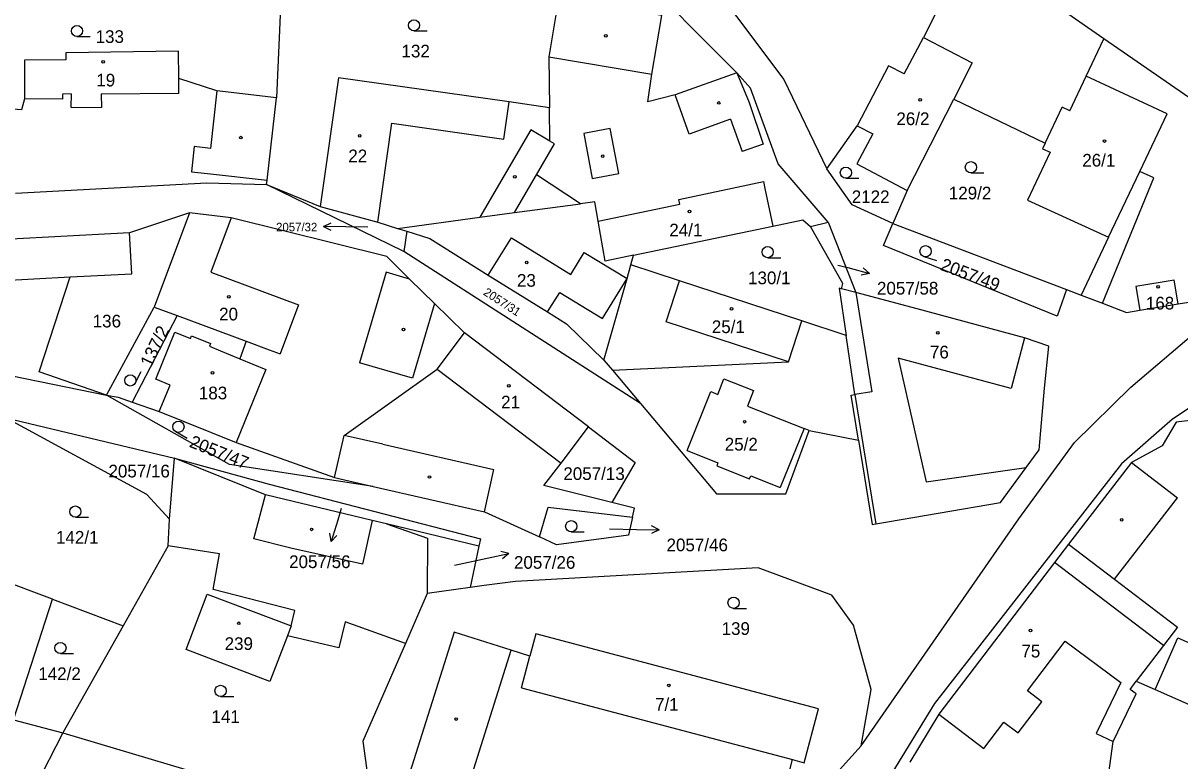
# Model space of a CAD drawing. Extents: x -755528 to -748832, y -1118122 to -1111095.
# Drawn here: x -750990 to -750835.2, y -1113441.7 to -1113342.9 of the extents above; entities that cross this region are included whole.
import ezdxf

# ---------------------------------------------------------------- set-up
doc = ezdxf.new("R2010")
doc.units = 0
for name, color, linetype in [('DZ_DO_ostatní', 7, 'Continuous'), ('DZ_DO_PUPFL', 7, 'Continuous'), ('DZ_NAD_ZPF', 7, 'Continuous'), ('legenda barvy', 7, 'Continuous'), ('legenda_text', 7, 'Continuous'), ('TZ_UMVŽST', 7, 'Continuous')]:
    doc.layers.add(name, color=color, linetype=linetype)

msp = doc.modelspace()

# ---------------------------------------------------------------- linework, layer by layer
at = {"layer": 'DZ_DO_ostatní'}
for p, q in [((-750872.09, -1113349.71), (-750869.52, -1113344.83)), ((-750919.65, -1113347.43), (-750905.86, -1113349.77)), ((-750874.2, -1113348.63), (-750878.37, -1113356.67)), ((-750872.09, -1113349.71), (-750874.2, -1113348.63)), ((-750969.15, -1113352.36), (-750969.18, -1113350.35)), ((-750894.47, -1113349.59), (-750892.82, -1113353.54)), ((-750849.93, -1113354.68), (-750847.73, -1113350.02)), ((-750964.07, -1113352.01), (-750964.94, -1113359.71)), ((-750984.74, -1113353.09), (-750989.81, -1113353.08)), ((-750983.57, -1113352.41), (-750984.75, -1113352.45)), ((-750984.75, -1113352.45), (-750984.74, -1113353.09)), ((-750983.57, -1113352.41), (-750983.64, -1113354.19)), ((-750969.15, -1113352.36), (-750979.55, -1113352.42)), ((-750979.55, -1113352.42), (-750979.54, -1113354.21)), ((-750925.68, -1113358.45), (-750924.98, -1113353.48)), ((-750900.89, -1113357.8), (-750902.76, -1113352.54)), ((-750892.82, -1113353.54), (-750890.97, -1113359.14)), ((-750983.64, -1113354.19), (-750979.54, -1113354.21)), ((-750853.22, -1113359.02), (-750850.94, -1113354.2)), ((-750849.93, -1113354.68), (-750850.94, -1113354.2)), ((-750942.53, -1113369.59), (-750940.66, -1113356.34)), ((-750940.66, -1113356.34), (-750925.68, -1113358.45)), ((-750895.32, -1113355.81), (-750900.89, -1113357.8)), ((-750895.32, -1113355.81), (-750893.78, -1113360.14)), ((-750922.07, -1113357.23), (-750928.89, -1113368.93)), ((-750919.5, -1113358.73), (-750922.07, -1113357.23)), ((-750911.44, -1113357.03), (-750914.99, -1113357.71)), ((-750914.99, -1113357.71), (-750913.84, -1113363.74)), ((-750910.29, -1113363.06), (-750911.44, -1113357.03)), ((-750967.1, -1113359.47), (-750967.48, -1113362.82)), ((-750964.94, -1113359.71), (-750967.1, -1113359.47)), ((-750890.97, -1113359.14), (-750893.78, -1113360.14)), ((-750967.48, -1113362.82), (-750965.32, -1113363.06)), ((-750965.32, -1113363.06), (-750957.37, -1113363.96)), ((-750913.84, -1113363.74), (-750910.29, -1113363.06)), ((-750844.73, -1113371.58), (-750840.57, -1113362.8)), ((-750924.25, -1113368.3), (-750921.31, -1113363.25)), ((-750902.27, -1113366.53), (-750890.92, -1113364.15)), ((-750890.92, -1113364.15), (-750890.73, -1113365.06)), ((-750890.73, -1113365.06), (-750889.67, -1113370.12)), ((-750913.05, -1113369.44), (-750902.14, -1113367.16)), ((-750902.14, -1113367.16), (-750902.27, -1113366.53)), ((-750962.19, -1113369.01), (-750964.89, -1113376.27)), ((-750927.76, -1113376.66), (-750924.65, -1113371.67)), ((-750924.65, -1113371.67), (-750916.71, -1113376.61)), ((-750916.71, -1113376.61), (-750914.91, -1113373.64)), ((-750914.91, -1113373.64), (-750909.18, -1113377.12)), ((-750999.18, -1113377.73), (-750983.72, -1113376.92)), ((-750964.89, -1113376.27), (-750953.14, -1113380.64)), ((-750941.43, -1113376.27), (-750945, -1113388.4)), ((-750938.28, -1113377.2), (-750941.43, -1113376.27)), ((-750912.45, -1113382.5), (-750909.18, -1113377.12)), ((-750903.95, -1113382.93), (-750902.15, -1113377.44)), ((-750919.82, -1113381.6), (-750918.2, -1113379)), ((-750918.2, -1113379), (-750912.45, -1113382.5)), ((-750878.57, -1113379.01), (-750876.41, -1113392.31)), ((-750953.14, -1113380.64), (-750955.59, -1113387.23)), ((-750934.94, -1113380.47), (-750937.89, -1113390.49)), ((-750887.58, -1113388.29), (-750903.95, -1113382.93)), ((-750972.26, -1113390.6), (-750969.71, -1113384.31)), ((-750969.71, -1113384.31), (-750967.61, -1113385.17)), ((-750967.61, -1113385.17), (-750967.46, -1113384.79)), ((-750967.46, -1113384.79), (-750964.94, -1113385.83)), ((-750964.94, -1113385.83), (-750965.09, -1113386.2)), ((-750965.09, -1113386.2), (-750963.61, -1113386.81)), ((-750960.14, -1113385.54), (-750957.07, -1113386.68)), ((-750855.97, -1113385.08), (-750857.79, -1113391.84)), ((-750963.61, -1113386.81), (-750961.01, -1113387.88)), ((-750957.07, -1113386.68), (-750955.59, -1113387.23)), ((-750857.79, -1113391.84), (-750872.9, -1113387.78)), ((-750872.9, -1113387.78), (-750869.13, -1113404.36)), ((-750937.89, -1113390.49), (-750945, -1113388.4)), ((-750934.61, -1113389.28), (-750918.02, -1113401.84)), ((-750970.34, -1113391.42), (-750972.26, -1113390.6)), ((-750897.05, -1113392.65), (-750896.22, -1113390.55)), ((-750896.22, -1113390.55), (-750892.24, -1113392.12)), ((-750971.8, -1113394.92), (-750970.34, -1113391.42)), ((-750901.12, -1113400.18), (-750897.98, -1113392.28)), ((-750897.98, -1113392.28), (-750897.05, -1113392.65)), ((-750892.24, -1113392.12), (-750893.07, -1113394.23)), ((-750876.41, -1113392.31), (-750878.68, -1113392.68)), ((-750878.68, -1113392.68), (-750875.87, -1113409.98)), ((-750893.07, -1113394.23), (-750885.49, -1113397.23)), ((-750941.88, -1113399.32), (-750947.04, -1113398.14)), ((-750885.49, -1113397.23), (-750888.71, -1113405.11)), ((-750884.81, -1113397.5), (-750885.49, -1113397.23)), ((-750941.88, -1113399.32), (-750927, -1113402.71)), ((-750901.12, -1113400.18), (-750897.03, -1113401.8)), ((-750841.67, -1113401.76), (-750835.5, -1113406.48)), ((-750928.26, -1113408.39), (-750927, -1113402.71)), ((-750897.03, -1113401.8), (-750897.19, -1113402.2)), ((-750897.19, -1113402.2), (-750892.79, -1113403.95)), ((-750869.13, -1113404.36), (-750855.77, -1113402.45)), ((-750892.79, -1113403.95), (-750892.63, -1113403.55)), ((-750892.63, -1113403.55), (-750888.71, -1113405.11)), ((-750959.13, -1113411.99), (-750957.58, -1113406.11)), ((-750843.95, -1113417.41), (-750835.5, -1113406.48)), ((-750943.29, -1113409.53), (-750944.57, -1113415.38)), ((-750954.17, -1113413.26), (-750959.13, -1113411.99)), ((-750944.57, -1113415.38), (-750954.17, -1113413.26)), ((-750837.39, -1113426.27), (-750851.98, -1113415.16)), ((-750954.15, -1113423.66), (-750954.65, -1113424.97)), ((-750855.58, -1113432.35), (-750850.53, -1113425.71)), ((-750850.53, -1113425.71), (-750843.12, -1113431.22)), ((-750838.52, -1113432.16), (-750835.46, -1113425.26)), ((-750835.46, -1113425.26), (-750820.1, -1113432.06)), ((-750931.17, -1113447.42), (-750924.68, -1113426.9)), ((-750923.31, -1113431.94), (-750922.18, -1113427.69)), ((-750923.31, -1113431.94), (-750887.04, -1113441.56)), ((-750853.67, -1113433.81), (-750855.58, -1113432.35)), ((-750843.12, -1113431.22), (-750846.39, -1113438.06)), ((-750856.85, -1113437.99), (-750853.67, -1113433.81)), ((-750867.46, -1113435.49), (-750861.45, -1113440.06)), ((-750861.45, -1113440.06), (-750858.76, -1113436.53)), ((-750858.76, -1113436.53), (-750856.85, -1113437.99)), ((-750846.39, -1113438.06), (-750844.12, -1113439.14))]:
    msp.add_line(p, q, dxfattribs=at)
at = {"layer": 'DZ_NAD_ZPF'}
for p, q in [((-750955.57, -1113340.82), (-750956.12, -1113352.91)), ((-750957.37, -1113363.96), (-750956.12, -1113352.91)), ((-750871.69, -1113365.32), (-750865.46, -1113353.09)), ((-750882.43, -1113362.46), (-750878.37, -1113356.67)), ((-750957.43, -1113364.52), (-750957.37, -1113363.96)), ((-750939.07, -1113373.51), (-750957.43, -1113364.52)), ((-750957.43, -1113364.52), (-750950.24, -1113367.47)), ((-750871.69, -1113365.32), (-750873.6, -1113369.78)), ((-750950.24, -1113367.47), (-750942.53, -1113369.59)), ((-750967.76, -1113368.33), (-750975.76, -1113371.02)), ((-750967.76, -1113368.33), (-750972.46, -1113380.95)), ((-750942.53, -1113369.59), (-750939.9, -1113370.42)), ((-750939.9, -1113370.42), (-750938.66, -1113370.81)), ((-750938.66, -1113370.81), (-750939.07, -1113373.51)), ((-750884.62, -1113370.17), (-750882.29, -1113369.6)), ((-750882.29, -1113369.6), (-750878.57, -1113379.01)), ((-750873.6, -1113369.78), (-750850.38, -1113378.61)), ((-750907.4, -1113393.86), (-750939.07, -1113373.51)), ((-750908.66, -1113375.3), (-750908.3, -1113374.02)), ((-750878.57, -1113379.01), (-750880.48, -1113378.49)), ((-750835.96, -1113377.36), (-750841.09, -1113378.21)), ((-750841.09, -1113378.21), (-750840.57, -1113381.37)), ((-750835.44, -1113380.52), (-750835.96, -1113377.36)), ((-750835.44, -1113380.52), (-750817.61, -1113377.67)), ((-750870.37, -1113381.21), (-750878.57, -1113379.01)), ((-750850.38, -1113378.61), (-750848.42, -1113379.35)), ((-750848.42, -1113379.35), (-750845.56, -1113380.44)), ((-750978.85, -1113392.76), (-750972.46, -1113380.95)), ((-750972.46, -1113380.95), (-750969.38, -1113382.1)), ((-750855.97, -1113385.08), (-750870.37, -1113381.21)), ((-750840.57, -1113381.37), (-750835.44, -1113380.52)), ((-750969.38, -1113382.1), (-750975.41, -1113393.68)), ((-750879.85, -1113384.74), (-750885.78, -1113382.8)), ((-750914.35, -1113397.01), (-750930.92, -1113384.4)), ((-750912.29, -1113388.06), (-750911.14, -1113389.42)), ((-750911.14, -1113389.42), (-750907.4, -1113393.86)), ((-750992.32, -1113395.8), (-750969.75, -1113401.19)), ((-750918.02, -1113401.84), (-750914.35, -1113397.01)), ((-750961.52, -1113399.07), (-750948.35, -1113403.79)), ((-750970.41, -1113409.34), (-750969.75, -1113401.19)), ((-750841.67, -1113401.76), (-750850.1, -1113412.72)), ((-750948.35, -1113403.79), (-750943.17, -1113404.98)), ((-750943.17, -1113404.98), (-750928.26, -1113408.39)), ((-750970.58, -1113412.93), (-750970.41, -1113409.34)), ((-750928.26, -1113408.39), (-750920.91, -1113411.74)), ((-750929.01, -1113412.96), (-750941.37, -1113409.99)), ((-750970.58, -1113412.93), (-750976.63, -1113423.65)), ((-750929.01, -1113412.96), (-750930.18, -1113418.5)), ((-750986.08, -1113420.08), (-750996.21, -1113416.26)), ((-750930.18, -1113418.5), (-750935.95, -1113419.31)), ((-750991.28, -1113436.22), (-750986.08, -1113420.08)), ((-750986.08, -1113420.08), (-750976.63, -1113423.65)), ((-750935.95, -1113419.31), (-750938.85, -1113425.99)), ((-750976.63, -1113423.65), (-750984.71, -1113437.96)), ((-750876.5, -1113432.15), (-750878.89, -1113423.54)), ((-750877.87, -1113439.71), (-750876.5, -1113432.15)), ((-750867.46, -1113435.49), (-750871.34, -1113441.9)), ((-750991.28, -1113436.22), (-750984.71, -1113437.96)), ((-750984.71, -1113437.96), (-750992.82, -1113453.82)), ((-750984.71, -1113437.96), (-750963.61, -1113444.26)), ((-750882.01, -1113444.33), (-750877.87, -1113439.71))]:
    msp.add_line(p, q, dxfattribs=at)
for points in [[(-750922.62, -1113326.43), (-750908.8, -1113335.16), (-750894.47, -1113349.59)], [(-750898.1, -1113335.16), (-750898.52, -1113337.1), (-750894.54, -1113342.02), (-750888.18, -1113350.49), (-750882.43, -1113362.46)], [(-750865.6, -1113336.99), (-750869.52, -1113344.83), (-750863, -1113348.26), (-750865.46, -1113353.09)], [(-750894.47, -1113349.59), (-750902.76, -1113352.54), (-750906.39, -1113353.45), (-750905.86, -1113349.77), (-750904.52, -1113341.89), (-750918.32, -1113339.55)], [(-750845.37, -1113345.02), (-750851.81, -1113340.57), (-750858.55, -1113339.51)], [(-750918.61, -1113341.29), (-750919.65, -1113347.43), (-750919.56, -1113354.25)], [(-750845.56, -1113380.44), (-750838.67, -1113363.65), (-750840.57, -1113362.8), (-750836.9, -1113355.06), (-750847.73, -1113350.02), (-750845.37, -1113345.02)], [(-750815.69, -1113372.51), (-750831.98, -1113354.28), (-750845.37, -1113345.02)], [(-750956.12, -1113352.91), (-750964.07, -1113352.01), (-750969.18, -1113350.35), (-750969.23, -1113346.7), (-750984.28, -1113346.9), (-750984.28, -1113347.86), (-750989.83, -1113347.89), (-750989.81, -1113353.08), (-750990.21, -1113354.52), (-750996.46, -1113354.06), (-750997.26, -1113365.23), (-750997.23, -1113366.1)], [(-750919.56, -1113354.25), (-750924.98, -1113353.48), (-750947.81, -1113350.26), (-750950.24, -1113367.47)], [(-750882.29, -1113369.6), (-750888.96, -1113361.77), (-750892.68, -1113351.62), (-750894.47, -1113349.59)], [(-750865.46, -1113353.09), (-750853.22, -1113359.02), (-750853.57, -1113359.75), (-750852.56, -1113360.23), (-750855.59, -1113366.64), (-750844.73, -1113371.58), (-750848.42, -1113379.35)], [(-750915.43, -1113367.11), (-750921.31, -1113363.25), (-750918.88, -1113359.09), (-750919.5, -1113358.73), (-750919.56, -1113354.25)], [(-750878.37, -1113356.67), (-750876.31, -1113357.75), (-750878.42, -1113361.76), (-750871.69, -1113365.32)], [(-750873.6, -1113369.78), (-750879.07, -1113367.24), (-750882.43, -1113362.46)], [(-750991.03, -1113365.69), (-750965.43, -1113364.3), (-750957.43, -1113364.52)], [(-750939.9, -1113370.42), (-750928.89, -1113368.93), (-750924.25, -1113368.3), (-750915.43, -1113367.11)], [(-750908.3, -1113374.02), (-750912.13, -1113374.82), (-750913.05, -1113369.44), (-750913.49, -1113366.85), (-750915.43, -1113367.11)], [(-750930.92, -1113384.4), (-750934.94, -1113380.47), (-750938.28, -1113377.2), (-750941.34, -1113374.2), (-750962.19, -1113369.01), (-750967.76, -1113368.33)], [(-750938.66, -1113370.81), (-750935.59, -1113371.79), (-750927.76, -1113376.66), (-750919.82, -1113381.6), (-750917.27, -1113383.19), (-750912.29, -1113388.06)], [(-750908.3, -1113374.02), (-750889.67, -1113370.12), (-750885.68, -1113369.28), (-750884.62, -1113370.17)], [(-750880.48, -1113378.49), (-750880.32, -1113377.81), (-750884.62, -1113370.17)], [(-750850.38, -1113378.61), (-750851.63, -1113382.19), (-750874.85, -1113372.71), (-750873.6, -1113369.78)], [(-750975.76, -1113371.02), (-751000.86, -1113372.33), (-751006.37, -1113372.65), (-751011.9, -1113372.84)], [(-750978.85, -1113392.76), (-750987.86, -1113389.62), (-750983.72, -1113376.92), (-750975.47, -1113376.49), (-750975.76, -1113371.02)], [(-750912.29, -1113388.06), (-750909.18, -1113377.12), (-750908.66, -1113375.3)], [(-750885.78, -1113382.8), (-750902.15, -1113377.44), (-750908.66, -1113375.3)], [(-750880.48, -1113378.49), (-750880.79, -1113378.41), (-750879.85, -1113384.74)], [(-750845.56, -1113380.44), (-750842.35, -1113381.66), (-750840.57, -1113381.37)], [(-750969.38, -1113382.1), (-750960.14, -1113385.54), (-750961.01, -1113387.88), (-750957.51, -1113389.31), (-750961.52, -1113399.07)], [(-750911.14, -1113389.42), (-750887.58, -1113388.29), (-750885.78, -1113382.8)], [(-750877.87, -1113439.71), (-750856.73, -1113409.33), (-750849.32, -1113399.07), (-750841.74, -1113391.67), (-750833.06, -1113384.28), (-750826.93, -1113383.05), (-750821.51, -1113382.49), (-750803.37, -1113381.96), (-750759.05, -1113393.13), (-750740.85, -1113402.36), (-750722.82, -1113415.84)], [(-750948.35, -1113403.79), (-750947.04, -1113398.14), (-750934.61, -1113389.28), (-750930.92, -1113384.4)], [(-750878.2, -1113398.77), (-750879.18, -1113392.76), (-750878.68, -1113392.68), (-750879.85, -1113384.74)], [(-750853.33, -1113391.8), (-750852.74, -1113386.19), (-750855.97, -1113385.08)], [(-751003.61, -1113387.39), (-750993.47, -1113389.78), (-750978.85, -1113392.76)], [(-750726.95, -1113422.28), (-750745.08, -1113408.72), (-750759.22, -1113402.15), (-750793.41, -1113392.98), (-750811.28, -1113389.88), (-750826.08, -1113389.16), (-750829.76, -1113391.74), (-750836.18, -1113395.95), (-750843, -1113401.93), (-750868.03, -1113434.06), (-750883.68, -1113459.61), (-750897.76, -1113469.78), (-750940.93, -1113491.33), (-750982.37, -1113514.75), (-751002.14, -1113523.25)], [(-750875.87, -1113409.98), (-750859.2, -1113407.13), (-750855.77, -1113402.45), (-750854.03, -1113400.07), (-750853.33, -1113391.8)], [(-750978.85, -1113392.76), (-750977.3, -1113393.04), (-750975.41, -1113393.68)], [(-750943.17, -1113404.98), (-750962.41, -1113402.03), (-750978.85, -1113392.76)], [(-750975.41, -1113393.68), (-750971.8, -1113394.92), (-750961.52, -1113399.07)], [(-750907.4, -1113393.86), (-750897.21, -1113405.95), (-750887.95, -1113405.95), (-750884.81, -1113397.5), (-750878.2, -1113398.77)], [(-750970.41, -1113409.34), (-750973.46, -1113406.06), (-750992.32, -1113395.8)], [(-750914.35, -1113397.01), (-750908.08, -1113401.78), (-750911.21, -1113407.12)], [(-750830.42, -1113395.73), (-750835.69, -1113396.36), (-750837.57, -1113399.52), (-750841.67, -1113401.76)], [(-750878.2, -1113398.77), (-750876.36, -1113410.06), (-750875.87, -1113409.98)], [(-750969.75, -1113401.19), (-750957.1, -1113404.69), (-750928.8, -1113411.99), (-750929.01, -1113412.96)], [(-750941.37, -1113409.99), (-750943.29, -1113409.53), (-750957.58, -1113406.11), (-750969.75, -1113401.19)], [(-750911.21, -1113407.12), (-750920.31, -1113404.85), (-750918.02, -1113401.84)], [(-750920.91, -1113411.74), (-750919.74, -1113407.75), (-750908.45, -1113409.11)], [(-750908.45, -1113409.11), (-750908.18, -1113407.88), (-750911.21, -1113407.12)], [(-750908.45, -1113409.11), (-750908.98, -1113411.5), (-750918.62, -1113412.78), (-750920.91, -1113411.74)], [(-750941.37, -1113409.99), (-750935.91, -1113411.92), (-750935.95, -1113419.31)], [(-750954.15, -1113423.66), (-750953.66, -1113421.58), (-750964.58, -1113418.8), (-750963.71, -1113414.02), (-750970.58, -1113412.93)], [(-750850.1, -1113412.72), (-750851.98, -1113415.16), (-750867.46, -1113435.49)], [(-750850.1, -1113412.72), (-750843.95, -1113417.41), (-750835.53, -1113423.82), (-750837.39, -1113426.27), (-750841.03, -1113431.05)], [(-750878.89, -1113423.54), (-750881.77, -1113419.53), (-750891.65, -1113415.89), (-750924.11, -1113417.69)], [(-750924.11, -1113417.69), (-750928.3, -1113418.23), (-750930.18, -1113418.5)], [(-750956.98, -1113431.12), (-750968.21, -1113426.83), (-750965.37, -1113419.39), (-750954.15, -1113423.66)], [(-750938.85, -1113425.99), (-750946.92, -1113423.11), (-750947.74, -1113426.6), (-750954.65, -1113424.97), (-750956.98, -1113431.12)], [(-750882.01, -1113444.33), (-750887.39, -1113442.92), (-750887.04, -1113441.56), (-750885.46, -1113441.98), (-750883.54, -1113434.74), (-750921.39, -1113424.7), (-750922.18, -1113427.69), (-750924.68, -1113426.9), (-750932.32, -1113424.48), (-750938.81, -1113445), (-750931.17, -1113447.42), (-750932.59, -1113451.9)], [(-750938.85, -1113425.99), (-750944.54, -1113439.1), (-750943.41, -1113447.2)], [(-750846.44, -1113456.77), (-750849.65, -1113454.39), (-750845.46, -1113448.89), (-750844.12, -1113439.14), (-750841.06, -1113432.74), (-750841.86, -1113432.15), (-750841.03, -1113431.05)], [(-750841.03, -1113431.05), (-750838.52, -1113432.16), (-750823.16, -1113438.97), (-750820.76, -1113440.03)]]:
    msp.add_lwpolyline(points, dxfattribs=at)
at = {"layer": 'legenda barvy'}
for p, q in [((-750949.811, -1113370.158), (-750948.8, -1113369.674)), ((-750946.81, -1113370.21), (-750949.811, -1113370.158)), ((-750949.811, -1113370.158), (-750948.818, -1113370.676)), ((-750943.87, -1113370.27), (-750946.81, -1113370.21)), ((-750880.97, -1113375.32), (-750879.64, -1113375.67)), ((-750879.64, -1113375.67), (-750876.741, -1113376.447)), ((-750876.741, -1113376.447), (-750877.838, -1113376.671)), ((-750876.741, -1113376.447), (-750877.579, -1113375.704)), ((-750947.44, -1113407.91), (-750947.91, -1113409.48)), ((-750947.91, -1113409.48), (-750948.787, -1113412.35)), ((-750911.54, -1113410.64), (-750907.9, -1113410.73)), ((-750907.9, -1113410.73), (-750904.899, -1113410.782)), ((-750904.899, -1113410.782), (-750905.91, -1113411.266)), ((-750904.899, -1113410.782), (-750905.892, -1113410.264)), ((-750948.787, -1113412.35), (-750948.973, -1113411.246)), ((-750948.787, -1113412.35), (-750948.016, -1113411.539)), ((-750927.92, -1113414.59), (-750924.985, -1113413.966)), ((-750924.985, -1113413.966), (-750926.068, -1113413.684)), ((-750924.985, -1113413.966), (-750925.86, -1113414.664)), ((-750932.27, -1113415.54), (-750927.92, -1113414.59))]:
    msp.add_line(p, q, dxfattribs=at)
at = {"layer": 'legenda_text'}
for centre in [(-750912.0168, -1113344.6192), (-750979.3068, -1113348.0992), (-750896.9168, -1113353.6192), (-750869.9468, -1113353.2092), (-750960.8668, -1113358.2592), (-750944.9668, -1113358.0292), (-750845.2768, -1113358.7192), (-750912.4468, -1113360.7392), (-750924.2068, -1113363.4992), (-750900.8368, -1113368.1492), (-750922.6168, -1113374.9792), (-750838.1168, -1113378.2392), (-750962.4768, -1113379.5892), (-750895.1868, -1113381.1992), (-750939.1068, -1113383.9492), (-750867.6068, -1113384.3992), (-750964.6568, -1113389.7592), (-750925.0168, -1113391.4992), (-750893.4468, -1113396.3092), (-750935.6168, -1113403.7092), (-750842.9868, -1113409.4492), (-750951.3968, -1113410.7292), (-750961.1568, -1113423.2992), (-750855.1868, -1113424.2592), (-750903.5968, -1113431.6192), (-750932.0568, -1113436.1292)]:
    msp.add_circle(centre, 0.175, dxfattribs=at)
at = {"layer": 'TZ_UMVŽST'}
for p, q in [((-750937.703, -1113343.97), (-750935.953, -1113343.97)), ((-750982.803, -1113344.73), (-750981.053, -1113344.73)), ((-750863.163, -1113362.98), (-750861.413, -1113362.98)), ((-750879.903, -1113363.7), (-750878.153, -1113363.7)), ((-750890.363, -1113374.34), (-750888.613, -1113374.34)), ((-750869.453, -1113374.192), (-750867.78, -1113374.704)), ((-750974.997, -1113391.124), (-750974.202, -1113389.564)), ((-750969.594, -1113397.634), (-750968.078, -1113398.509)), ((-750983.023, -1113409.09), (-750981.273, -1113409.09)), ((-750916.653, -1113411.05), (-750914.903, -1113411.05)), ((-750894.933, -1113421.31), (-750893.183, -1113421.31)), ((-750985.023, -1113427.36), (-750983.273, -1113427.36)), ((-750963.583, -1113433.1), (-750961.833, -1113433.1))]:
    msp.add_line(p, q, dxfattribs=at)
for centre in [(-750937.7029, -1113343.2198), (-750982.8029, -1113343.9798), (-750863.1629, -1113362.2298), (-750879.9029, -1113362.9498), (-750890.3629, -1113373.5898), (-750869.2338, -1113373.4747), (-750975.6652, -1113390.7831), (-750969.2187, -1113396.9839), (-750983.0229, -1113408.3398), (-750916.6529, -1113410.2998), (-750894.9329, -1113420.5598), (-750985.0229, -1113426.6098), (-750963.5829, -1113432.3498)]:
    msp.add_circle(centre, 0.75, dxfattribs=at)

# ---------------------------------------------------------------- texts
at = {"layer": 'DZ_DO_PUPFL'}
for s, height, p in [('133', 1.7, (-750980.31, -1113345.58)), ('132', 1.7, (-750939.37, -1113347.52)), ('19', 1.7, (-750980.22, -1113351.41)), ('26/2', 1.7, (-750873.14, -1113356.58)), ('22', 1.7, (-750946.49, -1113361.56)), ('26/1', 1.7, (-750848.26, -1113362.14)), ('2122', 1.7, (-750879.11, -1113367.03)), ('129/2', 1.7, (-750866.12, -1113366.53)), ('2057/32', 1.14, (-750956.155, -1113370.81)), ('24/1', 1.7, (-750903.53, -1113371.49)), ('23', 1.7, (-750923.92, -1113378.23)), ('130/1', 1.7, (-750892.99, -1113377.89)), ('2057/58', 1.7, (-750875.74, -1113379.278)), ('168', 1.7, (-750839.75, -1113381.28)), ('20', 1.7, (-750963.78, -1113382.74)), ('136', 1.7, (-750980.7, -1113383.68)), ('25/1', 1.7, (-750897.84, -1113384.44)), ('76', 1.7, (-750868.65, -1113387.83)), ('183', 1.7, (-750966.49, -1113393.31)), ('21', 1.7, (-750926.04, -1113394.53)), ('25/2', 1.7, (-750896.11, -1113400.17)), ('2057/16', 1.7, (-750978.59, -1113403.77)), ('2057/13', 1.7, (-750917.71, -1113404.11)), ('142/1', 1.7, (-750985.61, -1113412.64)), ('2057/46', 1.7, (-750903.9, -1113413.658)), ('2057/56', 1.7, (-750954.413, -1113415.908)), ('2057/26', 1.7, (-750924.32, -1113416)), ('139', 1.7, (-750896.53, -1113424.86)), ('239', 1.7, (-750963.04, -1113426.88)), ('75', 1.7, (-750856.41, -1113427.88)), ('142/2', 1.7, (-750987.98, -1113430.91)), ('7/1', 1.7, (-750905.44, -1113435.02)), ('141', 1.7, (-750964.8, -1113436.65))]:
    msp.add_text(s, height=height, dxfattribs=at).set_placement(p)
for s, height, rotation, p in [('2057/49', 1.7, 339, (-750867.364, -1113375.933)), ('2057/31', 1.14, 327, (-750928.515, -1113379.239)), ('137/2', 1.7, 64, (-750972.896, -1113389.112)), ('2057/47', 1.7, 338, (-750967.888, -1113399.638))]:
    msp.add_text(s, height=height, rotation=rotation, dxfattribs=at).set_placement(p)

doc.saveas('drawing.dxf')
